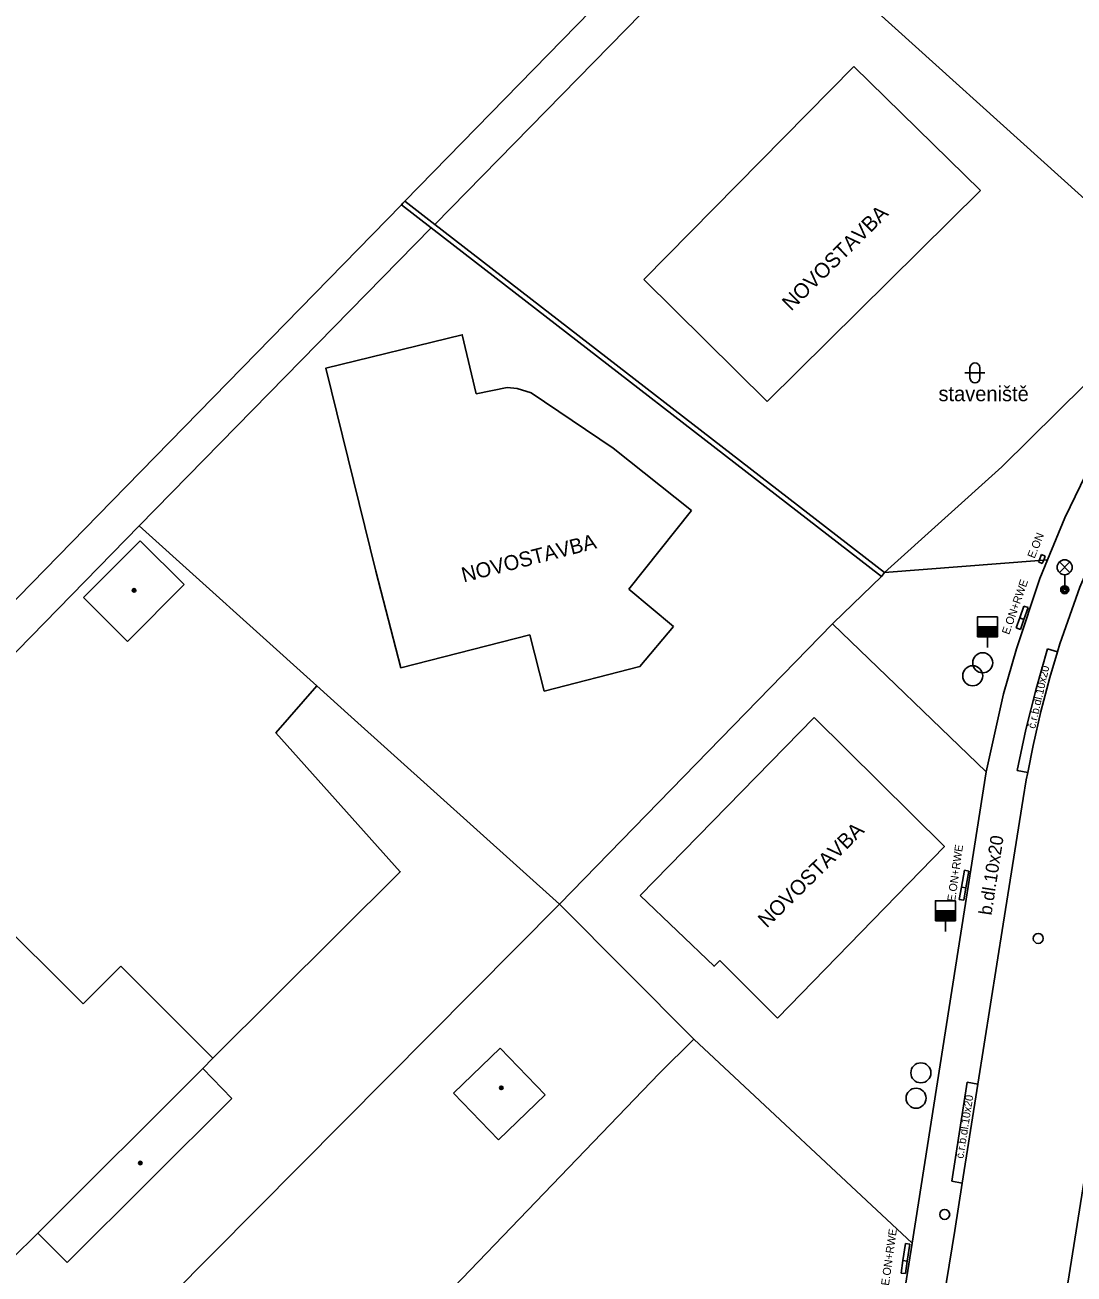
# Model space of a CAD drawing. Extents: x -598233 to -596890, y -1157848 to -1156431.
# Drawn here: x -597955.5 to -597903.1, y -1156780.6 to -1156718.1 of the extents above; entities that cross this region are included whole.
import ezdxf

# ---------------------------------------------------------------- set-up
doc = ezdxf.new("R2010")
doc.units = 0
for name, color, linetype in [('Level 10', 7, 'Continuous'), ('Level 11', 7, 'Continuous'), ('Level 24', 7, 'Continuous'), ('Level 27', 7, 'Continuous'), ('Level 28', 7, 'Continuous'), ('Level 33', 7, 'Continuous'), ('Level 36', 7, 'Continuous'), ('Level 39', 7, 'Continuous'), ('Level 40', 7, 'Continuous'), ('Level 41', 7, 'Continuous'), ('Level 5', 7, 'Continuous'), ('Level 51', 7, 'Continuous'), ('Level 52', 7, 'Continuous'), ('Level 7', 7, 'Continuous'), ('Level 8', 7, 'Continuous')]:
    doc.layers.add(name, color=color, linetype=linetype)

msp = doc.modelspace()

# ---------------------------------------------------------------- linework, layer by layer
at = {"layer": 'Level 10'}
for points in [[(-597903.76, -1156749.09), (-597902.77, -1156746.25), (-597901.53, -1156743.4), (-597899.77, -1156739.82), (-597898.85, -1156738.18)], [(-597905.44, -1156755.89), (-597905.37, -1156755.52), (-597905.1, -1156754.17), (-597904.71, -1156752.46), (-597904.27, -1156750.77), (-597903.88, -1156749.48), (-597903.76, -1156749.09)], [(-597905.59, -1156756.81), (-597905.44, -1156755.89)], [(-597906.59, -1156763.1), (-597905.59, -1156756.81)], [(-597899.67, -1156757.75), (-597901.06, -1156766.53), (-597902.15, -1156773.4), (-597905.78, -1156796.25)], [(-597909.02, -1156778.41), (-597908.64, -1156776.04), (-597907.86, -1156771.09), (-597906.59, -1156763.1)], [(-597910.87, -1156790.07), (-597910.49, -1156787.65), (-597909.43, -1156780.97), (-597909.02, -1156778.41)]]:
    msp.add_lwpolyline(points, dxfattribs=at)
at = {"layer": 'Level 11'}
for points in [[(-597937.97, -1156745.45), (-597940.47, -1156735.3), (-597933.64, -1156733.63), (-597932.94, -1156736.58), (-597931.39, -1156736.27), (-597930.89, -1156736.31), (-597930.19, -1156736.54), (-597926.1, -1156739.3)], [(-597903.51, -1156742.79), (-597902.22, -1156740.1), (-597900.6, -1156737.09), (-597900.34, -1156736.71)], [(-597904.38, -1156744.88), (-597903.51, -1156742.79)], [(-597912.53, -1156745.51), (-597904.8, -1156744.92)], [(-597904.38, -1156744.88), (-597904.76, -1156745.82), (-597905.93, -1156749.34)], [(-597904.8, -1156744.92), (-597904.57, -1156744.9)], [(-597904.57, -1156744.9), (-597904.38, -1156744.88)], [(-597915.13, -1156748.08), (-597907.45, -1156755.49)], [(-597907.45, -1156755.49), (-597906.58, -1156751.59), (-597905.93, -1156749.34)], [(-597905.9, -1156755.42), (-597905.46, -1156753.37), (-597904.95, -1156751.34), (-597904.38, -1156749.33)], [(-597904.38, -1156749.33), (-597903.88, -1156749.48)], [(-597946.11, -1156769.8), (-597936.74, -1156760.48), (-597942.96, -1156753.53), (-597940.91, -1156751.19)], [(-597907.45, -1156755.49), (-597911.15, -1156779.05)], [(-597905.9, -1156755.42), (-597905.37, -1156755.52)], [(-597909.17, -1156775.95), (-597908.39, -1156771)], [(-597908.39, -1156771), (-597907.86, -1156771.09)], [(-597909.17, -1156775.95), (-597908.64, -1156776.04)], [(-597911.15, -1156779.05), (-597913.7, -1156795.11)]]:
    msp.add_lwpolyline(points, dxfattribs=at)
at = {"layer": 'Level 24'}
for points in [[(-597904.8, -1156744.92), (-597904.68, -1156744.62)], [(-597904.68, -1156744.62), (-597904.49, -1156744.7)], [(-597904.57, -1156744.9), (-597904.49, -1156744.7)], [(-597904.83, -1156744.99), (-597904.8, -1156744.92)], [(-597904.83, -1156744.99), (-597904.64, -1156745.07)], [(-597904.64, -1156745.07), (-597904.57, -1156744.9)], [(-597905.77, -1156747.79), (-597905.56, -1156747.2)], [(-597905.35, -1156747.27), (-597905.56, -1156747.2)], [(-597905.94, -1156748.29), (-597905.77, -1156747.79)], [(-597905.56, -1156747.87), (-597905.77, -1156747.79)], [(-597905.56, -1156747.87), (-597905.35, -1156747.27)], [(-597905.94, -1156748.29), (-597905.73, -1156748.36)], [(-597905.56, -1156747.87), (-597905.73, -1156748.36)], [(-597908.68, -1156761.24), (-597908.53, -1156760.4)], [(-597908.53, -1156760.4), (-597908.31, -1156760.44)], [(-597908.46, -1156761.28), (-597908.31, -1156760.44)], [(-597908.79, -1156761.86), (-597908.68, -1156761.24)], [(-597908.46, -1156761.28), (-597908.68, -1156761.24)], [(-597908.57, -1156761.9), (-597908.46, -1156761.28)], [(-597908.57, -1156761.9), (-597908.79, -1156761.86)], [(-597911.61, -1156779.91), (-597911.48, -1156779.06)], [(-597911.48, -1156779.06), (-597911.26, -1156779.09)], [(-597911.39, -1156779.95), (-597911.26, -1156779.09)], [(-597911.7, -1156780.54), (-597911.61, -1156779.91)], [(-597911.61, -1156779.91), (-597911.39, -1156779.95)], [(-597911.48, -1156780.57), (-597911.39, -1156779.95)], [(-597911.7, -1156780.54), (-597911.48, -1156780.57)]]:
    msp.add_lwpolyline(points, dxfattribs=at)
at = {"layer": 'Level 27'}
for centre in [(-597907.62, -1156750.03), (-597908.12, -1156750.68), (-597910.71, -1156770.53), (-597910.95, -1156771.8)]:
    msp.add_circle(centre, 0.5, dxfattribs=at)
at = {"layer": 'Level 28'}
for p, q in [((-597907.88, -1156748.24), (-597906.88, -1156748.24)), ((-597907.88, -1156748.29), (-597906.88, -1156748.29)), ((-597907.88, -1156748.34), (-597906.88, -1156748.34)), ((-597907.88, -1156748.39), (-597906.88, -1156748.39)), ((-597907.88, -1156748.44), (-597906.88, -1156748.44)), ((-597907.88, -1156748.49), (-597906.88, -1156748.49)), ((-597907.88, -1156748.54), (-597906.88, -1156748.54)), ((-597907.88, -1156748.59), (-597906.88, -1156748.59)), ((-597907.88, -1156748.64), (-597906.88, -1156748.64)), ((-597907.88, -1156748.69), (-597906.88, -1156748.69)), ((-597907.38, -1156748.74), (-597907.38, -1156749.27)), ((-597909.98, -1156762.43), (-597908.98, -1156762.43)), ((-597909.98, -1156762.48), (-597908.98, -1156762.48)), ((-597909.98, -1156762.53), (-597908.98, -1156762.53)), ((-597909.98, -1156762.58), (-597908.98, -1156762.58)), ((-597909.98, -1156762.63), (-597908.98, -1156762.63)), ((-597909.98, -1156762.68), (-597908.98, -1156762.68)), ((-597909.98, -1156762.73), (-597908.98, -1156762.73)), ((-597909.98, -1156762.78), (-597908.98, -1156762.78)), ((-597909.98, -1156762.83), (-597908.98, -1156762.83)), ((-597909.98, -1156762.88), (-597908.98, -1156762.88)), ((-597909.48, -1156762.93), (-597909.48, -1156763.46))]:
    msp.add_line(p, q, dxfattribs=at)
for points in [[(-597907.88, -1156748.74), (-597906.88, -1156748.74), (-597906.88, -1156747.74), (-597907.88, -1156747.74)], [(-597909.98, -1156762.93), (-597908.98, -1156762.93), (-597908.98, -1156761.93), (-597909.98, -1156761.93)]]:
    msp.add_lwpolyline(points, close=True, dxfattribs=at)
for centre in [(-597904.84, -1156763.81), (-597909.52, -1156777.61)]:
    msp.add_circle(centre, 0.25, dxfattribs=at)
at = {"layer": 'Level 33'}
for p, q in [((-597903.785, -1156745.52), (-597903.255, -1156744.99)), ((-597903.785, -1156744.99), (-597903.255, -1156745.52)), ((-597903.52, -1156745.63), (-597903.52, -1156746.38))]:
    msp.add_line(p, q, dxfattribs=at)
for centre, radius in [((-597903.52, -1156745.255), 0.375), ((-597903.52, -1156746.38), 0.2), ((-597903.52, -1156746.38), 0.1445), ((-597903.52, -1156746.38), 0.0876)]:
    msp.add_circle(centre, radius, dxfattribs=at)
at = {"layer": 'Level 36'}
for p, q in [((-597908.256, -1156735.286), (-597908.256, -1156735.786)), ((-597907.756, -1156735.286), (-597907.756, -1156735.786)), ((-597908.506, -1156735.536), (-597907.506, -1156735.536))]:
    msp.add_line(p, q, dxfattribs=at)
for centre, start, end in [((-597908.0057, -1156735.2863), 0, 180), ((-597908.0057, -1156735.7863), 180, 0)]:
    msp.add_arc(centre, 0.25, start, end, dxfattribs=at)
at = {"layer": 'Level 39'}
for centre, radius in [((-597950.05, -1156746.4099), 0.09), ((-597950.05, -1156746.4099), 0.0398), ((-597931.69, -1156771.28), 0.09), ((-597931.69, -1156771.28), 0.0398), ((-597949.74, -1156775.04), 0.09), ((-597949.74, -1156775.04), 0.0398)]:
    msp.add_circle(centre, radius, dxfattribs=at)
at = {"layer": 'Level 5'}
for points in [[(-597924.57, -1156730.86), (-597914.07, -1156720.21)], [(-597914.07, -1156720.21), (-597907.73, -1156726.41)], [(-597907.73, -1156726.41), (-597918.4, -1156736.96)], [(-597924.57, -1156730.86), (-597918.4, -1156736.96)], [(-597926.1, -1156739.3), (-597922.18, -1156742.41)], [(-597925.31, -1156746.35), (-597922.18, -1156742.41)], [(-597952.58, -1156746.77), (-597949.75, -1156743.93)], [(-597949.75, -1156743.93), (-597947.55, -1156746.12)], [(-597937.97, -1156745.45), (-597936.72, -1156750.29)], [(-597947.55, -1156746.12), (-597950.38, -1156748.96)], [(-597925.31, -1156746.35), (-597923.08, -1156748.21)], [(-597950.38, -1156748.96), (-597952.58, -1156746.77)], [(-597923.08, -1156748.21), (-597924.76, -1156750.22), (-597929.54, -1156751.45)], [(-597930.27, -1156748.63), (-597936.72, -1156750.29)], [(-597930.27, -1156748.63), (-597929.54, -1156751.45)], [(-597924.75, -1156761.66), (-597916.05, -1156752.77)], [(-597916.05, -1156752.77), (-597909.53, -1156759.21), (-597917.88, -1156767.8)], [(-597954.38, -1156765.3), (-597959.27, -1156760.49)], [(-597920.76, -1156764.92), (-597921.05, -1156765.2), (-597924.75, -1156761.66)], [(-597952.6, -1156767.08), (-597954.38, -1156765.3)], [(-597950.7199, -1156765.2), (-597952.6, -1156767.08)], [(-597946.11, -1156769.8), (-597950.7199, -1156765.2)], [(-597917.88, -1156767.8), (-597920.76, -1156764.92)], [(-597954.86, -1156778.54), (-597946.62, -1156770.31)], [(-597946.62, -1156770.31), (-597946.11, -1156769.8)], [(-597945.1599, -1156771.81), (-597946.62, -1156770.31)], [(-597953.39, -1156780.01), (-597945.1599, -1156771.81)], [(-597956.15, -1156779.82), (-597954.86, -1156778.54)], [(-597954.86, -1156778.54), (-597953.39, -1156780.01)]]:
    msp.add_lwpolyline(points, dxfattribs=at)
at = {"layer": 'Level 51'}
for points in [[(-597935.02, -1156728.11), (-597919.12, -1156711.87)], [(-597922.19, -1156712.28), (-597936.51, -1156726.95), (-597936.61, -1156727.05), (-597936.68, -1156727.13), (-597951.1599, -1156741.95)], [(-597949.79, -1156743.19), (-597935.19, -1156728.28)], [(-597897.6, -1156731.28), (-597901.12, -1156734.75), (-597906.67, -1156740.24)], [(-597906.67, -1156740.24), (-597912.53, -1156745.51)], [(-597949.79, -1156743.19), (-597940.91, -1156751.19), (-597939.19, -1156752.74)], [(-597928.78, -1156762.1), (-597939.19, -1156752.74)], [(-597954.74, -1156788.27), (-597928.78, -1156762.1)]]:
    msp.add_lwpolyline(points, dxfattribs=at)
at = {"layer": 'Level 52'}
for points in [[(-597934.08, -1156771.55), (-597931.75, -1156769.3)], [(-597931.75, -1156769.3), (-597929.5, -1156771.63)], [(-597931.83, -1156773.88), (-597934.08, -1156771.55)], [(-597929.5, -1156771.63), (-597931.83, -1156773.88)]]:
    msp.add_lwpolyline(points, dxfattribs=at)
at = {"layer": 'Level 7'}
for points in [[(-597897.6, -1156731.28), (-597919.12, -1156711.87)], [(-597912.68, -1156745.71), (-597935.19, -1156728.28), (-597936.68, -1156727.13)], [(-597912.53, -1156745.51), (-597935.02, -1156728.11), (-597936.51, -1156726.95)], [(-597951.1599, -1156741.95), (-597973.18, -1156764.5), (-597983.62, -1156774.34)], [(-597961.31, -1156754.96), (-597949.79, -1156743.19)], [(-597912.68, -1156745.71), (-597912.53, -1156745.51)], [(-597915.08, -1156748.03), (-597915.13, -1156748.08), (-597928.78, -1156762.1)], [(-597911.15, -1156779.05), (-597922.06, -1156768.85), (-597928.78, -1156762.1)], [(-597915.78, -1156799.52), (-597941.44, -1156795.28), (-597940.65, -1156788.09), (-597923.79, -1156770.56), (-597922.06, -1156768.85)]]:
    msp.add_lwpolyline(points, dxfattribs=at)
at = {"layer": 'Level 8'}
msp.add_lwpolyline([(-597912.68, -1156745.71), (-597915.08, -1156748.03)], dxfattribs=at)

# ---------------------------------------------------------------- texts
at = {"layer": 'Level 40'}
msp.add_text('staveniště', height=0.75, dxfattribs=at).set_placement((-597909.83, -1156736.95))
for s, height, rotation, p in [('č.r.b.dl.10x20', 0.4, 77, (-597905, -1156753.35)), ('b.dl.10x20', 0.65, 81.196026, (-597907.18, -1156762.68)), ('č.r.b.dl.10x20', 0.4, 80.868136, (-597908.59, -1156774.84))]:
    msp.add_text(s, height=height, rotation=rotation, dxfattribs=at).set_placement(p)
at = {"layer": 'Level 41'}
for s, height, rotation, p in [('NOVOSTAVBA', 0.75, 44.620922, (-597917.2, -1156732.47)), ('NOVOSTAVBA', 0.74999, 14.430408, (-597933.57, -1156746.02)), ('E.ON', 0.4, 68, (-597905.03, -1156744.84)), ('E.ON+RWE', 0.4, 70.511863, (-597906.3, -1156748.65)), ('NOVOSTAVBA', 0.75, 44.620922, (-597918.41, -1156763.32)), ('E.ON+RWE', 0.4, 81.901043, (-597909, -1156761.99)), ('E.ON+RWE', 0.4, 81.901043, (-597912.31, -1156781.19))]:
    msp.add_text(s, height=height, rotation=rotation, dxfattribs=at).set_placement(p)

doc.saveas('drawing.dxf')
